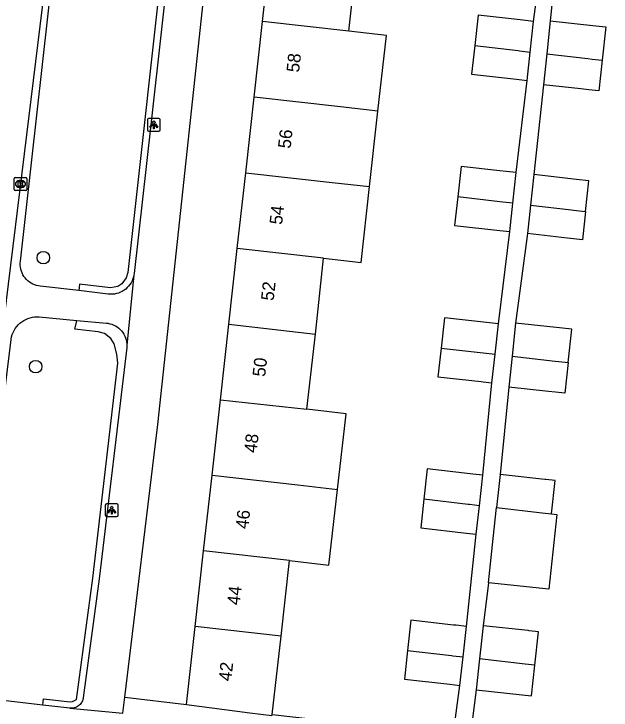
# Model space of a CAD drawing. Extents: x 161928 to 163055, y 386475 to 387428.
# Drawn here: x 162572 to 162618.7, y 387272 to 387326.5 of the extents above; entities that cross this region are included whole.
import ezdxf

# ---------------------------------------------------------------- set-up
doc = ezdxf.new("R2010")
doc.units = 0
for name, color, linetype in [('IMGEO_Boom', 7, 'Continuous'), ('IMGEO_Haag', 7, 'Continuous'), ('IMGEO_Kolk', 7, 'Continuous'), ('IMGEO_Lichtpunt', 7, 'Continuous'), ('IMGEO_Pand', 7, 'Continuous'), ('IMGEO_Pand_nummerreeks', 7, 'Continuous'), ('IMGEO_Rijbaan_lokaal_gesloten', 7, 'Continuous'), ('IMGEO_Voetpad_open', 7, 'Continuous')]:
    doc.layers.add(name, color=color, linetype=linetype)

msp = doc.modelspace()

# ---------------------------------------------------------------- linework, layer by layer
at = {"layer": 'IMGEO_Boom'}
for centre in [(162574.289, 387307.458), (162573.699, 387298.924)]:
    msp.add_circle(centre, 0.489, dxfattribs=at)
at = {"layer": 'IMGEO_Haag'}
for points in [[(162580.614, 387335.189), (162580.553, 387334.693), (162583.229, 387334.366), (162583.5, 387334.26), (162583.712, 387334.085), (162583.861, 387333.853), (162583.926, 387333.6), (162580.904, 387306.308), (162580.783, 387305.873), (162580.441, 387305.414), (162580.117, 387305.209), (162579.543, 387305.095), (162577.135, 387305.378), (162577.077, 387304.881)], [(162574.243, 387272.423), (162574.272, 387272.671), (162574.301, 387272.919), (162576.384, 387272.676), (162576.568, 387272.691), (162576.903, 387272.856), (162578.18, 387282.361), (162580.129, 387299.204), (162580.04, 387299.914), (162579.837, 387300.708), (162579.59, 387301.121), (162579.087, 387301.516), (162578.599, 387301.661), (162576.771, 387301.863), (162576.891, 387302.398), (162576.924, 387302.544)]]:
    msp.add_lwpolyline(points, dxfattribs=at)
at = {"layer": 'IMGEO_Kolk'}
for p, q in [((162572.008, 387312.803), (162572.008, 387313.655)), ((162572.083, 387313.729), (162572.935, 387313.729)), ((162573.009, 387313.655), (162573.009, 387312.803)), ((162572.496, 387313.509), (162572.521, 387313.509)), ((162572.935, 387312.729), (162572.083, 387312.729)), ((162572.519, 387312.949), (162572.494, 387312.949))]:
    msp.add_line(p, q, dxfattribs=at)
for points in [[(162572.008, 387312.803), (162572.008, 387313.655)], [(162572.083, 387313.729), (162572.935, 387313.729)], [(162573.009, 387313.655), (162573.009, 387312.803)], [(162572.329, 387313.429), (162572.452, 387313.429), (162572.452, 387313.278), (162572.582, 387313.429), (162572.746, 387313.429), (162572.6, 387313.278), (162572.753, 387313.029), (162572.601, 387313.029), (162572.516, 387313.193), (162572.452, 387313.126), (162572.452, 387313.029), (162572.329, 387313.029), (162572.329, 387313.429)], [(162572.935, 387312.729), (162572.083, 387312.729)]]:
    msp.add_lwpolyline(points, dxfattribs=at)
for centre, start, end in [((162572.085, 387313.653), 91.552, 178.448), ((162572.085, 387313.653), 91.552, 178.448), ((162572.933, 387313.653), 1.552, 88.448), ((162572.933, 387313.653), 1.552, 88.448), ((162572.085, 387312.805), 181.552, 268.448), ((162572.085, 387312.805), 181.552, 268.448), ((162572.933, 387312.805), 271.552, 358.448), ((162572.933, 387312.805), 271.552, 358.448)]:
    msp.add_arc(centre, 0.0765, start, end, dxfattribs=at)
for centre, major_axis, ratio, start_param, end_param in [((162572.495, 387313.229), (-0.387, 0.002), 0.722429, 4.712389, 7.853982), ((162572.52, 387313.229), (-0.39, 0.002), 0.717154, 1.570796, 4.712389)]:
    msp.add_ellipse(centre, major_axis=major_axis, ratio=ratio, start_param=start_param, end_param=end_param, dxfattribs=at)
at = {"layer": 'IMGEO_Lichtpunt'}
for p, q in [((162582.445, 387318.268), (162582.445, 387317.461)), ((162582.445, 387318.268), (162582.445, 387317.461)), ((162583.347, 387318.363), (162582.539, 387318.363)), ((162583.347, 387318.363), (162582.539, 387318.363)), ((162583.441, 387317.461), (162583.441, 387318.268)), ((162583.441, 387317.461), (162583.441, 387318.268)), ((162582.539, 387317.367), (162583.347, 387317.367)), ((162582.539, 387317.367), (162583.347, 387317.367)), ((162579.148, 387288.087), (162579.148, 387287.28)), ((162579.148, 387288.087), (162579.148, 387287.28)), ((162580.05, 387288.182), (162579.242, 387288.182)), ((162580.05, 387288.182), (162579.242, 387288.182)), ((162580.144, 387287.28), (162580.144, 387288.087)), ((162580.144, 387287.28), (162580.144, 387288.087)), ((162579.242, 387287.186), (162580.05, 387287.186)), ((162579.242, 387287.186), (162580.05, 387287.186))]:
    msp.add_line(p, q, dxfattribs=at)
for points in [[(162582.819, 387317.932), (162582.858, 387317.904), (162582.67, 387317.642), (162582.632, 387317.669), (162582.819, 387317.932)], [(162582.921, 387317.884), (162582.968, 387317.884), (162582.968, 387317.562), (162582.921, 387317.562), (162582.921, 387317.884)], [(162583.031, 387317.904), (162583.069, 387317.931), (162583.256, 387317.669), (162583.217, 387317.641), (162583.031, 387317.904)], [(162579.522, 387287.751), (162579.561, 387287.723), (162579.373, 387287.461), (162579.335, 387287.488), (162579.522, 387287.751)], [(162579.624, 387287.703), (162579.671, 387287.703), (162579.671, 387287.381), (162579.624, 387287.381), (162579.624, 387287.703)], [(162579.734, 387287.723), (162579.772, 387287.75), (162579.959, 387287.488), (162579.92, 387287.46), (162579.734, 387287.723)]]:
    msp.add_lwpolyline(points, dxfattribs=at)
for centre in [(162582.944, 387318.066), (162579.647, 387287.885)]:
    msp.add_circle(centre, 0.0994, dxfattribs=at)
for centre, start, end in [((162582.539, 387318.268), 90, 180), ((162582.539, 387318.268), 90, 180), ((162583.347, 387318.268), 0, 90), ((162583.347, 387318.268), 0, 90), ((162582.539, 387317.461), 180, 270), ((162582.539, 387317.461), 180, 270), ((162583.347, 387317.461), 270, 0), ((162583.347, 387317.461), 270, 360), ((162579.242, 387288.087), 90, 180), ((162579.242, 387288.087), 90, 180), ((162580.05, 387288.087), 0, 90), ((162580.05, 387288.087), 0, 90), ((162579.242, 387287.28), 180, 270), ((162579.242, 387287.28), 180, 270), ((162580.05, 387287.28), 270, 0), ((162580.05, 387287.28), 270, 360)]:
    msp.add_arc(centre, 0.0946, start, end, dxfattribs=at)
at = {"layer": 'IMGEO_Pand'}
for points in [[(162591.46, 387325.947), (162592.14, 387332.054)], [(162598.22, 387325.194), (162598.899, 387331.301)], [(162612.677, 387325.958), (162611.848, 387326.05), (162611.624, 387326.075), (162608.337, 387326.44), (162608.074, 387324.065)], [(162590.8, 387320.025), (162591.46, 387325.947)], [(162598.22, 387325.194), (162591.46, 387325.947)], [(162612.411, 387323.567), (162612.677, 387325.958)], [(162613.985, 387326.007), (162613.707, 387323.419)], [(162613.985, 387326.007), (162617.543, 387325.624), (162618.339, 387325.538), (162618.057, 387322.921)], [(162600.495, 387318.945), (162601.155, 387324.867), (162598.22, 387325.194)], [(162608.074, 387324.065), (162607.825, 387321.821), (162611.335, 387321.43), (162612.163, 387321.338)], [(162608.074, 387324.065), (162611.475, 387323.674), (162611.583, 387323.662), (162612.411, 387323.567)], [(162612.163, 387321.338), (162612.411, 387323.567)], [(162613.707, 387323.419), (162613.446, 387320.996)], [(162613.707, 387323.419), (162616.932, 387323.05), (162617.262, 387323.012), (162618.057, 387322.921)], [(162618.057, 387322.921), (162617.799, 387320.529), (162617.004, 387320.614), (162616.37, 387320.682), (162613.446, 387320.996)], [(162590.141, 387314.102), (162590.8, 387320.025)], [(162600.495, 387318.945), (162597.561, 387319.272), (162590.8, 387320.025)], [(162599.835, 387313.022), (162600.495, 387318.945)], [(162611.326, 387314.117), (162610.543, 387314.204), (162610.04, 387314.26), (162607, 387314.597), (162606.737, 387312.222)], [(162589.481, 387308.18), (162590.141, 387314.102)], [(162590.141, 387314.102), (162596.902, 387313.349), (162599.835, 387313.022)], [(162611.06, 387311.726), (162611.326, 387314.117)], [(162612.691, 387313.966), (162612.434, 387311.569)], [(162616.74, 387311.076), (162617.008, 387313.486), (162616.046, 387313.593), (162612.691, 387313.966)], [(162596.242, 387307.419), (162599.174, 387307.089), (162599.835, 387313.022)], [(162606.737, 387312.222), (162606.488, 387309.978), (162610.03, 387309.584), (162610.812, 387309.497)], [(162611.06, 387311.726), (162610.278, 387311.816), (162610.035, 387311.844), (162606.737, 387312.222)], [(162610.812, 387309.497), (162611.06, 387311.726)], [(162612.434, 387311.569), (162612.195, 387309.343)], [(162612.434, 387311.569), (162615.659, 387311.2), (162615.804, 387311.183), (162616.74, 387311.076)], [(162616.74, 387311.076), (162616.495, 387308.865), (162615.581, 387308.966), (162615.304, 387308.997), (162612.195, 387309.343)], [(162588.822, 387302.258), (162589.481, 387308.18)], [(162596.242, 387307.419), (162589.481, 387308.18)], [(162595.594, 387301.475), (162596.242, 387307.419)], [(162609.934, 387302.281), (162609.238, 387302.358), (162605.699, 387302.751), (162605.436, 387300.376)], [(162588.162, 387296.335), (162588.822, 387302.258)], [(162588.822, 387302.258), (162595.594, 387301.475)], [(162609.669, 387299.89), (162609.934, 387302.281)], [(162611.275, 387302.326), (162610.996, 387299.738)], [(162615.379, 387299.237), (162615.66, 387301.854), (162614.933, 387301.932), (162611.275, 387302.326)], [(162594.924, 387295.582), (162595.594, 387301.475)], [(162605.436, 387300.376), (162605.187, 387298.132), (162608.581, 387297.754), (162608.725, 387297.738), (162609.421, 387297.661)], [(162605.436, 387300.376), (162608.973, 387299.97), (162609.669, 387299.89)], [(162609.421, 387297.661), (162609.669, 387299.89)], [(162610.996, 387299.738), (162610.736, 387297.315)], [(162610.996, 387299.738), (162614.371, 387299.352), (162614.652, 387299.32), (162615.379, 387299.237)], [(162615.379, 387299.237), (162615.121, 387296.844), (162614.394, 387296.922), (162613.854, 387296.98), (162610.736, 387297.315)], [(162587.503, 387290.413), (162588.162, 387296.335)], [(162588.162, 387296.335), (162594.924, 387295.582)], [(162597.33, 387289.309), (162598.004, 387295.229), (162594.924, 387295.582)], [(162608.709, 387290.426), (162607.933, 387290.512), (162607.716, 387290.536), (162604.354, 387290.909), (162604.09, 387288.535)], [(162586.843, 387284.49), (162587.503, 387290.413)], [(162587.503, 387290.413), (162594.22, 387289.665), (162597.33, 387289.309)], [(162608.443, 387288.035), (162608.709, 387290.426)], [(162610.06, 387290.47), (162609.782, 387287.882)], [(162614.091, 387287.389), (162614.373, 387290.006), (162613.628, 387290.086), (162613.546, 387290.095), (162610.06, 387290.47)], [(162593.577, 387283.738), (162596.657, 387283.387), (162597.33, 387289.309)], [(162604.09, 387288.535), (162603.84, 387286.29), (162607.42, 387285.892), (162608.195, 387285.806)], [(162608.443, 387288.035), (162607.668, 387288.124), (162607.563, 387288.136), (162604.09, 387288.535)], [(162608.195, 387285.806), (162608.443, 387288.035)], [(162609.148, 387281.996), (162609.521, 387285.459), (162609.782, 387287.882)], [(162609.782, 387287.882), (162613.347, 387287.474), (162614.091, 387287.389)], [(162614.091, 387287.389), (162614.508, 387287.341), (162613.877, 387281.486), (162609.148, 387281.996)], [(162586.183, 387278.568), (162586.843, 387284.49)], [(162593.577, 387283.738), (162586.843, 387284.49)], [(162592.904, 387277.82), (162593.577, 387283.738)], [(162607.417, 387278.577), (162606.628, 387278.665), (162606.42, 387278.688), (162603.078, 387279.059), (162602.814, 387276.684)], [(162585.503, 387272.458), (162586.183, 387278.568)], [(162592.904, 387277.82), (162586.183, 387278.568)], [(162607.152, 387276.187), (162607.417, 387278.577)], [(162608.728, 387278.626), (162608.45, 387276.038)], [(162612.774, 387275.543), (162613.055, 387278.16), (162612.323, 387278.239), (162612.249, 387278.247), (162608.728, 387278.626)], [(162592.206, 387271.685), (162592.904, 387277.82)], [(162602.814, 387276.684), (162602.564, 387274.44), (162606.115, 387274.045), (162606.904, 387273.957)], [(162602.814, 387276.684), (162606.262, 387276.288), (162606.363, 387276.277), (162607.152, 387276.187)], [(162606.904, 387273.957), (162607.152, 387276.187)], [(162608.45, 387276.038), (162608.19, 387273.615)], [(162612.774, 387275.543), (162612.007, 387275.631), (162608.45, 387276.038)], [(162608.19, 387273.615), (162611.784, 387273.229), (162612.517, 387273.15), (162612.774, 387275.543)], [(162585.503, 387272.458), (162590.462, 387271.817), (162592.196, 387271.593), (162592.206, 387271.685)]]:
    msp.add_lwpolyline(points, dxfattribs=at)
at = {"layer": 'IMGEO_Rijbaan_lokaal_gesloten'}
msp.add_lwpolyline([(162575.142, 387335.865), (162574.205, 387327.087), (162571.026, 387301.117), (162569.577, 387288.505), (162567.84, 387273.164)], dxfattribs=at)
at = {"layer": 'IMGEO_Voetpad_open'}
for points in [[(162583.209, 387334.879), (162583.271, 387334.87), (162583.392, 387334.845), (162583.511, 387334.809), (162583.627, 387334.763), (162583.737, 387334.706), (162583.842, 387334.64), (162583.941, 387334.564), (162584.033, 387334.48), (162584.117, 387334.389), (162584.192, 387334.29), (162584.258, 387334.185), (162584.315, 387334.074), (162584.361, 387333.959), (162584.397, 387333.839), (162584.422, 387333.718), (162584.436, 387333.594), (162584.439, 387333.47), (162584.431, 387333.346), (162582.711, 387317.857), (162581.396, 387306.212), (162581.381, 387306.107)], [(162577.077, 387304.881), (162574.05, 387305.225), (162573.909, 387305.245), (162573.758, 387305.279), (162573.611, 387305.327), (162573.468, 387305.388), (162573.332, 387305.462), (162573.203, 387305.547), (162573.082, 387305.643), (162572.97, 387305.75), (162572.868, 387305.867), (162572.776, 387305.992), (162572.697, 387306.124), (162572.629, 387306.264), (162572.574, 387306.408), (162572.533, 387306.558), (162572.505, 387306.71), (162572.49, 387306.864), (162572.49, 387307.019), (162572.503, 387307.173), (162575.517, 387334.04)], [(162580.664, 387273.045), (162583.255, 387294.388), (162587.353, 387332.568)], [(162612.677, 387325.958), (162613.165, 387329.655), (162598.899, 387331.301)], [(162625.462, 387328.237), (162614.336, 387329.523), (162613.985, 387326.007)], [(162611.326, 387314.117), (162612.163, 387321.338)], [(162613.446, 387320.996), (162612.691, 387313.966)], [(162609.934, 387302.281), (162610.812, 387309.497)], [(162612.195, 387309.343), (162611.275, 387302.326)], [(162581.381, 387306.107), (162581.347, 387305.947), (162581.299, 387305.792), (162581.237, 387305.641), (162581.162, 387305.497), (162581.074, 387305.36), (162580.974, 387305.231), (162580.863, 387305.112), (162580.742, 387305.003), (162580.612, 387304.905), (162580.473, 387304.82), (162580.328, 387304.747), (162580.176, 387304.687), (162580.02, 387304.641), (162579.86, 387304.609), (162579.698, 387304.592), (162579.535, 387304.589), (162579.373, 387304.601), (162577.077, 387304.881)], [(162581.381, 387306.107), (162580.829, 387300.568)], [(162568.791, 387275.417), (162569.313, 387281.171), (162571.775, 387301.046), (162571.78, 387301.081), (162571.814, 387301.26), (162571.863, 387301.434), (162571.928, 387301.604), (162572.008, 387301.767), (162572.102, 387301.922), (162572.21, 387302.068), (162572.33, 387302.204), (162572.462, 387302.329), (162572.604, 387302.442), (162572.757, 387302.541), (162572.917, 387302.626), (162573.084, 387302.697), (162573.257, 387302.752), (162573.434, 387302.792), (162573.614, 387302.816), (162573.796, 387302.824), (162573.977, 387302.815), (162576.924, 387302.544)], [(162576.924, 387302.544), (162579.247, 387302.33), (162579.355, 387302.317), (162579.508, 387302.286), (162579.658, 387302.241), (162579.802, 387302.184), (162579.942, 387302.113), (162580.074, 387302.031), (162580.198, 387301.937), (162580.314, 387301.832), (162580.419, 387301.718), (162580.514, 387301.594), (162580.598, 387301.462), (162580.669, 387301.324), (162580.728, 387301.18), (162580.774, 387301.031), (162580.806, 387300.878), (162580.825, 387300.723), (162580.829, 387300.568)], [(162580.829, 387300.568), (162580.82, 387300.412), (162578.676, 387282.299), (162577.425, 387272.982), (162577.414, 387272.926), (162577.39, 387272.842), (162577.359, 387272.76), (162577.321, 387272.681), (162577.276, 387272.607), (162577.224, 387272.536), (162577.167, 387272.47), (162577.103, 387272.41), (162577.035, 387272.356), (162576.962, 387272.308), (162576.885, 387272.266), (162576.804, 387272.232), (162576.721, 387272.205), (162576.636, 387272.186), (162576.55, 387272.174), (162576.462, 387272.17), (162576.375, 387272.174)], [(162608.709, 387290.426), (162609.421, 387297.661)], [(162610.736, 387297.315), (162610.06, 387290.47)], [(162607.417, 387278.577), (162608.195, 387285.806)], [(162609.148, 387281.996), (162608.728, 387278.626)], [(162592.206, 387271.685), (162605.673, 387270.153), (162606.39, 387270.072), (162606.904, 387273.957)], [(162608.19, 387273.615), (162607.713, 387269.921), (162619.151, 387268.621)], [(162574.243, 387272.423), (162570.451, 387272.862)], [(162580.51, 387271.775), (162580.664, 387273.045)], [(162580.664, 387273.045), (162585.503, 387272.458)], [(162576.375, 387272.174), (162574.243, 387272.423)], [(162576.375, 387272.174), (162580.51, 387271.775)]]:
    msp.add_lwpolyline(points, dxfattribs=at)

# ---------------------------------------------------------------- texts
at = {"layer": 'IMGEO_Pand_nummerreeks'}
for s, rotation, p in [('58', 83.6461, (162594.314, 387321.933)), ('56', 83.6461, (162593.65, 387315.97)), ('54', 83.6461, (162592.986, 387310.01)), ('52', 83.6461, (162592.322, 387304.048)), ('50', 83.6454, (162591.658, 387298.095)), ('48', 83.6454, (162590.994, 387292.136)), ('46', 83.6454, (162590.33, 387286.173)), ('44', 83.6454, (162589.667, 387280.213)), ('42', 83.6461, (162589.003, 387274.25))]:
    msp.add_text(s, height=1, rotation=rotation, dxfattribs=at).set_placement(p)

doc.saveas('drawing.dxf')
